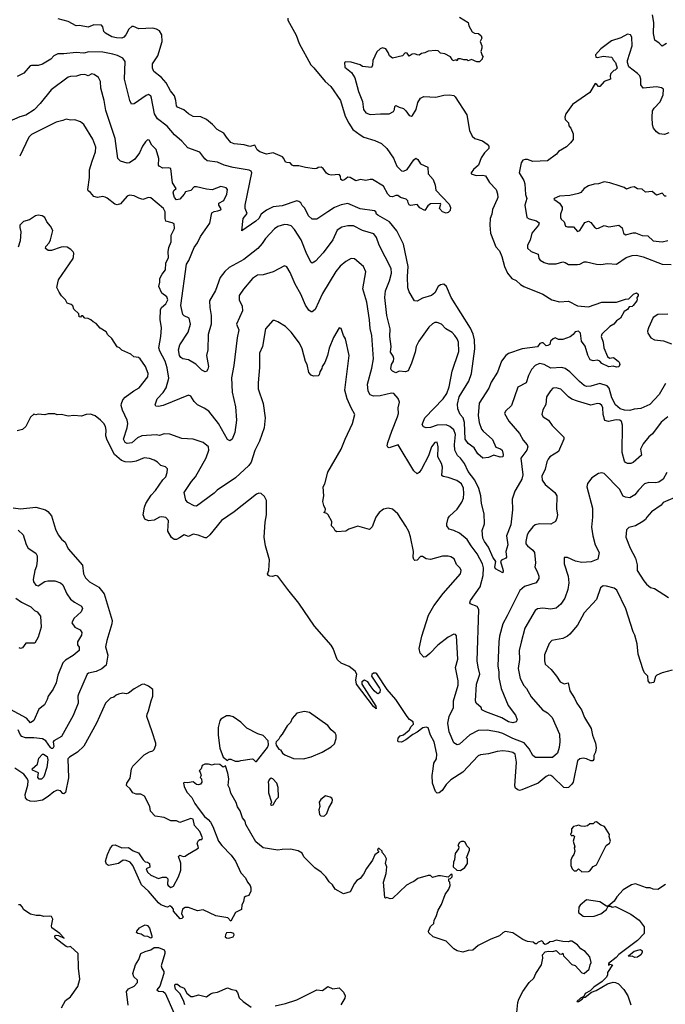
# Model space of a CAD drawing. Extents: x 1678759 to 1859541, y 384609 to 522867.
# Tile 416 of 466: x 1818619 to 1824413, y 449490 to 458330. Entities that reach past the tile are written whole.
import ezdxf

# ---------------------------------------------------------------- set-up
doc = ezdxf.new("R2010")
doc.units = 0

msp = doc.modelspace()

# ---------------------------------------------------------------- linework, layer by layer
at = {"layer": '0CON20XD'}
for points in [[(1821024.2, 458345), (1821024.2, 458325), (1821101.4, 458191.4), (1821126.4, 458115), (1821231.4, 457925), (1821259.4, 457899.4), (1821359.2, 457775), (1821411.1, 457731.1), (1821499.2, 457605), (1821541.1, 457465), (1821572.4, 457402.4), (1821610, 457345), (1821675, 457295.6), (1821706.4, 457276.4), (1821805, 457244.2), (1821865, 457217.5), (1821913.8, 457175), (1821975, 457086.7), (1822003.9, 457013.9), (1822045, 456974), (1822065, 456970.8), (1822095, 456983.8), (1822155, 457072.5), (1822175, 457086.7), (1822193.3, 457075), (1822215.9, 457035.9), (1822283.3, 457005), (1822286, 456945), (1822330, 456895), (1822347.5, 456845), (1822355, 456800), (1822473.3, 456675), (1822486, 456645), (1822483.6, 456616.4), (1822465, 456600), (1822446.1, 456593.9), (1822412.5, 456605), (1822387.5, 456635), (1822400, 456675), (1822395, 456680), (1822305, 456676.7), (1822282.1, 456657.9), (1822255, 456617.5), (1822210.9, 456640.9), (1822185, 456670), (1822125, 456662.5), (1822115, 456667.5), (1822106.7, 456685), (1822102, 456705), (1822088.7, 456718.7), (1822037.5, 456735), (1822011.7, 456751.7), (1821995, 456752.5), (1821965, 456741.2), (1821945, 456743.8), (1821924, 456765), (1821885.5, 456835.5), (1821783.9, 456893.9), (1821765, 456896.7), (1821725, 456887.5), (1821676.4, 456896.4), (1821635, 456883.3), (1821585, 456912.9), (1821565, 456917.1), (1821535, 456893.8), (1821515, 456886.7), (1821500, 456895), (1821497.5, 456925), (1821485, 456940), (1821415, 456934.2), (1821389.7, 456939.7), (1821371.4, 456951.4), (1821342.5, 456995), (1821325, 457007.5), (1821298.3, 457001.7), (1821287, 456993), (1821265, 456992.5), (1821185, 457002.5), (1821125, 457017.5), (1821077.7, 457017.7), (1821065, 457023.3), (1821045.9, 457045.9), (1821015, 457046.7), (1821005, 457052.5), (1820990, 457085), (1820977.6, 457097.6), (1820895, 457133.8), (1820835, 457124.2), (1820773.8, 457145), (1820750.9, 457160.9), (1820730, 457205), (1820685, 457192.5), (1820635, 457206), (1820545, 457214.3), (1820515, 457228), (1820474.8, 457274.8), (1820450.9, 457310.9), (1820392.2, 457345), (1820350.2, 457390.2), (1820295, 457434.2), (1820245, 457458.1), (1820175, 457460.6), (1820134.7, 457484.7), (1820091.2, 457521.2), (1820033.8, 457545), (1820025, 457557.5), (1820020, 457605), (1820007.8, 457647.7), (1819971.4, 457691.4), (1819933.9, 457763.9), (1819890.8, 457810.8), (1819822.9, 457865), (1819810, 457895), (1819810.8, 457935), (1819860, 458005), (1819897.2, 458135), (1819894.6, 458195), (1819875, 458229.4), (1819846.1, 458246.1), (1819815, 458252.7), (1819689.5, 458249.5), (1819639.3, 458269.3), (1819625, 458268.8), (1819598, 458245), (1819572.5, 458195), (1819555, 458174.2), (1819535, 458164.4), (1819488.5, 458168.5), (1819445, 458175.5), (1819388, 458208), (1819374.2, 458225), (1819364, 458265), (1819351.7, 458281.7), (1819285, 458283.8), (1819235, 458262), (1819155, 458278), (1819125, 458276.2), (1819055, 458314.2), (1818965, 458338.8)], [(1822565, 458352.5), (1822642.5, 458305), (1822648.8, 458275), (1822680.7, 458220.7), (1822700.7, 458210.7), (1822735.9, 458205.9), (1822760, 458185), (1822767.5, 458165), (1822752.5, 458135), (1822766.4, 458096.4), (1822767.5, 458075), (1822757.5, 458045), (1822768.3, 458008.3), (1822780, 457995), (1822770, 457985), (1822770, 457975), (1822745, 457952.5), (1822723, 457953), (1822675, 457972.5), (1822645, 457960), (1822635, 457970), (1822605, 457970), (1822575, 457980), (1822551.7, 457978.3), (1822545, 457960), (1822535, 457970), (1822505, 457960), (1822501.7, 457971.7), (1822485, 457997.5), (1822435, 458022.5), (1822395, 458030), (1822375, 458050), (1822355, 458052.5), (1822285, 458047.5), (1822255, 458032.5), (1822225, 458027.5), (1822205, 458012.5), (1822185, 458013.3), (1822165, 458022.5), (1822140.7, 458019.3), (1822115, 458002.5), (1822095, 458030), (1822078.3, 458031.7), (1822053.6, 458006.4), (1821965, 457983.3), (1821937.5, 458005), (1821926.1, 458036.1), (1821905, 458067.5), (1821875, 458076.7), (1821855, 458070), (1821825, 458042.5), (1821788.8, 457965), (1821786.7, 457923.3), (1821775, 457900), (1821695, 457911.2), (1821673.9, 457923.9), (1821595, 457947.5), (1821545, 457953.3), (1821533.8, 457946.2), (1821536.2, 457905), (1821595.4, 457855.4), (1821627.2, 457807.2), (1821660.5, 457685), (1821694.7, 457595), (1821703.5, 457523.5), (1821725, 457493.1), (1821765, 457477.8), (1821855.8, 457485.8), (1821936.4, 457483.6), (1821972.5, 457505), (1821982.5, 457525), (1821985, 457550), (1821995, 457560), (1822023.6, 457543.6), (1822064.2, 457534.2), (1822083.4, 457513.4), (1822115, 457471.2), (1822135, 457463.8), (1822145, 457468.8), (1822178.6, 457525), (1822192.4, 457587.6), (1822217.1, 457625), (1822245, 457641.5), (1822355, 457634.2), (1822425, 457652.9), (1822475, 457655.7), (1822515, 457650), (1822528.7, 457638.7), (1822631.2, 457475), (1822655.8, 457335), (1822678.8, 457285), (1822705, 457263.8), (1822771.2, 457241.2), (1822815, 457213.8), (1822830, 457195), (1822830, 457175), (1822790.6, 457135), (1822760.9, 457089.1), (1822736.9, 457023.1), (1822690.8, 456985), (1822670, 456955), (1822671.2, 456945), (1822715, 456930.5), (1822774.3, 456935.7), (1822798, 456928), (1822835, 456869.2), (1822895.8, 456805.8), (1822905.7, 456765.7), (1822909.4, 456735), (1822905, 456717.5), (1822863.4, 456626.6), (1822857.1, 456585), (1822841.9, 456545), (1822839.2, 456485), (1822845.7, 456415), (1822892.1, 456292.1), (1822923.8, 456255), (1822947.1, 456205), (1822970.6, 456115), (1822997.1, 456055), (1823037, 456007), (1823075, 455990), (1823113.2, 455953.2), (1823145, 455934), (1823314.4, 455864.4), (1823394.2, 455814.2), (1823465, 455798), (1823545, 455802), (1823625, 455760.6), (1823725, 455751.4), (1823845, 455794.2), (1823975, 455793.3), (1824055, 455821.2), (1824085, 455823.3), (1824127.5, 455865), (1824155, 455876.7), (1824168.8, 455865), (1824168.3, 455851.7), (1824157.5, 455835), (1824162, 455815), (1824157.5, 455805), (1824125, 455764), (1824115, 455756), (1824089.3, 455750.7), (1824073.3, 455726.7), (1824045, 455711.2), (1824009.7, 455650.3), (1823974.5, 455625.5), (1823952.4, 455597.6), (1823914.5, 455575.5), (1823845, 455506.7), (1823838.8, 455485), (1823854.4, 455435), (1823861.2, 455385), (1823894, 455305), (1823912.3, 455292.3), (1823947.3, 455297.3), (1823990, 455265), (1824000, 455255), (1824005.8, 455235.8), (1823996.7, 455213.3), (1823975, 455209.4), (1823945, 455220.8), (1823905, 455214.4), (1823845, 455242), (1823824.3, 455264.3), (1823805, 455274), (1823765, 455267.8), (1823738, 455275), (1823718.7, 455318.7), (1823695, 455400), (1823660, 455445), (1823653.3, 455515), (1823635, 455533.3), (1823605, 455526.7), (1823587, 455503), (1823558.3, 455481.7), (1823495, 455459.2), (1823455, 455459.2), (1823425, 455473.8), (1823405.7, 455464.3), (1823384, 455445), (1823376.1, 455413.9), (1823360, 455405), (1823343.3, 455403.3), (1823318.3, 455428.3), (1823305, 455430), (1823288.3, 455421.7), (1823265.7, 455394.3), (1823127.5, 455375), (1823005.5, 455334.5), (1822980.8, 455315), (1822942.5, 455265), (1822907.1, 455165), (1822850.5, 455075), (1822829.2, 455020.8), (1822743.4, 454886.6), (1822734.4, 454775), (1822742, 454715), (1822762.5, 454655), (1822777.5, 454635), (1822862, 454562), (1822891.2, 454491.2), (1822935, 454477.5), (1822949.2, 454465), (1822958.6, 454425), (1822956, 454405), (1822931.7, 454401.7), (1822875, 454420), (1822825, 454398.8), (1822775, 454392.5), (1822732, 454432), (1822696.5, 454486.5), (1822645, 454525.6), (1822616.2, 454565), (1822611.8, 454715), (1822600, 454755), (1822571.1, 454785), (1822561.9, 454805), (1822551.4, 454835), (1822547.5, 454877.5), (1822562.1, 454945), (1822650.5, 455085), (1822672.9, 455155), (1822704, 455376), (1822699.3, 455455), (1822687.3, 455507.3), (1822665, 455561.4), (1822492.5, 455835), (1822450.6, 455935), (1822425, 455954.4), (1822395, 455950.8), (1822375, 455933.3), (1822345, 455878.8), (1822315.5, 455854.5), (1822235, 455828.8), (1822185.8, 455804.2), (1822162.5, 455805), (1822115.5, 455885.5), (1822102.5, 455922.5), (1822099.3, 456025), (1822104.7, 456115), (1822062.5, 456315), (1822004.7, 456434.7), (1821936.7, 456515), (1821833.8, 456575), (1821821.2, 456585), (1821816.2, 456605), (1821803.3, 456615), (1821675, 456631.2), (1821565, 456680.4), (1821505, 456668.9), (1821445, 456644.2), (1821385, 456606.5), (1821285, 456539.2), (1821245, 456540), (1821209.5, 456569.5), (1821177.2, 456637.2), (1821152.7, 456662.7), (1821141.2, 456685), (1821125, 456698.1), (1821105, 456703.1), (1820975, 456658), (1820895, 456649.2), (1820835, 456621.5), (1820786, 456585), (1820765.5, 456545), (1820738.9, 456521.1), (1820614, 456434), (1820623.8, 456545), (1820659.7, 456590.3), (1820642.9, 456635), (1820641.2, 456665), (1820703.1, 456955), (1820695, 456969.2), (1820678.2, 456978.2), (1820535, 457002.9)], [(1824425, 458116.7), (1824385, 458092.5), (1824358.8, 458118.8), (1824320, 458145), (1824307.5, 458205), (1824310, 458305), (1824298, 458375)], [(1824445.7, 457315), (1824405, 457300), (1824358.8, 457305), (1824333.9, 457323.9), (1824308.6, 457355), (1824296.9, 457385), (1824295.6, 457455.6), (1824299.1, 457510.9), (1824312.5, 457535), (1824367.4, 457592.6), (1824392.5, 457655), (1824395.6, 457705), (1824379.1, 457719.1), (1824335, 457727.7), (1824215, 457715.8), (1824194.4, 457744.4), (1824194.4, 457795), (1824183.1, 457825), (1824165, 457845.7), (1824086, 457906), (1824072.5, 457945), (1824073, 457963), (1824114.4, 458095), (1824113.2, 458173.2), (1824100, 458195), (1824075, 458200.8), (1824015, 458167.1), (1823930.3, 458139.7), (1823835, 458067.5), (1823787.5, 458015), (1823790, 457995), (1823805, 457990), (1823855, 458003.3), (1823930, 457995), (1823940, 457985), (1823941.7, 457971.7), (1823967, 457947), (1823980, 457895), (1823962.5, 457877.5), (1823950, 457875), (1823923, 457847), (1823917.5, 457825), (1823920, 457795), (1823863.9, 457776.1), (1823825, 457730), (1823815, 457730), (1823799.3, 457749.3), (1823785, 457757.5), (1823735, 457676.7), (1823581.7, 457568.3), (1823520, 457485), (1823511.2, 457455), (1823513.8, 457435), (1823543.3, 457405), (1823548.3, 457378.3), (1823566.2, 457355), (1823586.7, 457305), (1823586.7, 457255), (1823563.3, 457225), (1823525, 457190), (1823455, 457146.7), (1823438, 457122), (1823357.3, 457062.7), (1823225, 457056.2), (1823175, 457076), (1823155, 457076.2), (1823135, 457067.5), (1823119.5, 457045), (1823100.5, 456955), (1823142.2, 456885), (1823152.2, 456855), (1823159.8, 456759.8), (1823171.4, 456725), (1823151.5, 456665), (1823171.4, 456555), (1823190.9, 456540.9), (1823256.7, 456525), (1823280, 456505), (1823274.3, 456485), (1823231.7, 456431.7), (1823216.2, 456413.8), (1823199.3, 456350.7), (1823175.6, 456305), (1823177.4, 456277.4), (1823208.6, 456248.6), (1823272.5, 456225), (1823277.1, 456185), (1823290.2, 456170.2), (1823325, 456149.4), (1823365, 456136.7), (1823435, 456139.1), (1823495, 456156.9), (1823515, 456151.4), (1823545, 456130.8), (1823625, 456133.1), (1823645, 456135.7), (1823685, 456155.8), (1823705, 456157.5), (1823795, 456134.4), (1823835, 456132.5), (1823895, 456141.2), (1823975, 456136), (1824063.3, 456195), (1824115, 456212.5), (1824154.2, 456215.8), (1824215, 456201.4), (1824385, 456134.4), (1824465, 456132.9)], [(1820535, 457002.9), (1820455, 457025.4), (1820395, 457050), (1820302.4, 457062.4), (1820280.7, 457080.7), (1820235, 457141.2), (1820128.3, 457178.3), (1820075, 457239.2), (1820008.1, 457295), (1819942.2, 457375), (1819855, 457440.8), (1819830, 457485), (1819803.1, 457625), (1819795.5, 457645.5), (1819785, 457654), (1819775, 457657.1), (1819755, 457650.8), (1819645, 457574), (1819621.9, 457571.9), (1819606.9, 457605), (1819560.5, 457795), (1819566.5, 457955), (1819544.4, 457985), (1819497.2, 458007.3), (1819455, 458022.2), (1819365, 458038.5), (1819238.9, 458041.1), (1819195, 458030), (1819125, 458036.4), (1819015, 458024.4), (1818960, 458025), (1818925, 458006.2), (1818898.8, 457975), (1818825, 457930.8), (1818785, 457919.2), (1818725, 457920), (1818712.5, 457915), (1818655, 457850), (1818595, 457820)], [(1822739.6, 454120.4), (1822702.5, 454195), (1822642.5, 454275), (1822611.5, 454345), (1822574.1, 454394.1), (1822547.3, 454417.3), (1822524.2, 454464.2), (1822520.6, 454515), (1822530.3, 454605), (1822515, 454647.5), (1822478.6, 454678.6), (1822445, 454691.6), (1822365, 454688.4), (1822305, 454667.7), (1822266.8, 454666.8), (1822243.2, 454673.2), (1822230, 454695), (1822255, 454755.6), (1822420.9, 454925), (1822451.1, 454975), (1822473.3, 455035), (1822500.5, 455175), (1822561.2, 455351.2), (1822557.3, 455435), (1822545.9, 455465.9), (1822525, 455495.7), (1822500.5, 455520.5), (1822444.1, 455554.1), (1822405, 455595.7), (1822365, 455612.5), (1822345, 455610), (1822325, 455600.6), (1822289.8, 455570.2), (1822202.5, 455445), (1822177.1, 455395), (1822167.8, 455345), (1822134.5, 455245), (1822105, 455178.8), (1822081.2, 455168.8), (1822025, 455174.3), (1821995, 455158.8), (1821963.4, 455173.4), (1821952, 455185), (1821950.8, 455195), (1821955.7, 455235), (1821972.9, 455265), (1821976.8, 455286.8), (1821970.6, 455310.6), (1821948.1, 455345), (1821953.3, 455395), (1821941.1, 455485), (1821943.2, 455555), (1821914.6, 455675), (1821896.2, 455835), (1821900.9, 455895), (1821936.5, 455985), (1821954.5, 456055), (1821951.5, 456095), (1821846.4, 456306.4), (1821820, 456375), (1821796.1, 456406.1), (1821695, 456437.9), (1821615, 456478.5), (1821565, 456478.2), (1821511.2, 456468.8), (1821469.6, 456440.4), (1821428.1, 456355), (1821343.6, 456236.4), (1821275, 456162), (1821245, 456143.3), (1821235, 456150), (1821194.6, 456224.6), (1821146.5, 456355), (1821084.4, 456445), (1821055, 456480), (1821025, 456488.9), (1820995, 456490.5), (1820935, 456473.3), (1820906.7, 456453.3), (1820825, 456365.8), (1820795, 456320), (1820755, 456275.7), (1820631.6, 456178.4), (1820500, 456105), (1820460.9, 456069.1), (1820419.5, 456015), (1820375, 455900), (1820322.9, 455805), (1820324.4, 455745), (1820336.5, 455675), (1820336.9, 455595), (1820310.8, 455505), (1820307.5, 455365), (1820294.2, 455315), (1820314.4, 455215), (1820308.9, 455191.1), (1820295, 455172), (1820285, 455167.5), (1820255, 455182.2), (1820198.7, 455238.7), (1820135, 455275.6), (1820084.4, 455284.4), (1820065.7, 455295.7), (1820054.5, 455314.5), (1820045.5, 455365), (1820055, 455410), (1820130.5, 455525), (1820150.7, 455595), (1820141.1, 455651.1), (1820095, 455670.6), (1820083.9, 455683.9), (1820064.7, 455765), (1820115.4, 456134.6), (1820136.7, 456166.7), (1820185.7, 456285), (1820214.5, 456325.5), (1820240.8, 456385), (1820325.6, 456504.4), (1820342, 456595), (1820365, 456609.2), (1820396.9, 456613.1), (1820425, 456624), (1820427, 456633), (1820406.9, 456665), (1820407, 456683), (1820452.4, 456707.6), (1820479.4, 456765), (1820484.4, 456804.4), (1820471.7, 456821.7), (1820425, 456833.1), (1820345, 456803.1), (1820295, 456808.6), (1820205, 456830.6), (1820185, 456828.6), (1820155, 456795.7), (1820106, 456784), (1820096.4, 456763.6), (1820055, 456718), (1820025, 456712), (1820007.5, 456735), (1819997.5, 456775), (1820001.9, 456798.1), (1820023.3, 456815), (1819990, 456865), (1819974.2, 456994.2), (1819955, 457000), (1819905, 456998.6), (1819870, 457015), (1819864.2, 457025), (1819869.2, 457085), (1819844.3, 457165), (1819804.7, 457204.7), (1819780, 457250), (1819765, 457251.2), (1819746.6, 457233.4), (1819721.4, 457195), (1819695.4, 457134.6), (1819652.1, 457077.9), (1819605, 457046.2), (1819585, 457041.2), (1819525, 457060.8), (1819500, 457085), (1819474.6, 457264.6), (1819393.1, 457515), (1819378.5, 457605), (1819345.7, 457715), (1819345.6, 457775), (1819325, 457810), (1819288.3, 457838.3), (1819265, 457842.9), (1819235, 457826.4), (1819205, 457836.7), (1819165, 457834.4), (1819127.6, 457822.4), (1819075, 457820), (1819055, 457813.3), (1818900.8, 457699.2), (1818803.7, 457576.3), (1818750.3, 457519.7), (1818675, 457474.4), (1818621.5, 457458.5), (1818505, 457405.7)], [(1820183.5, 454903.5), (1820155, 454950), (1820135, 454957.5), (1819906.7, 454865), (1819865, 454855.8), (1819841.7, 454861.7), (1819833.4, 454873.4), (1819852.9, 454925), (1819907.4, 454982.6), (1819934.4, 455025), (1819956.9, 455113.1), (1819941.2, 455205), (1819924, 455265), (1819877.7, 455355), (1819869.2, 455385), (1819887.1, 455485), (1819890.6, 455565), (1819878.7, 455638.7), (1819882.2, 455725), (1819893.1, 455745), (1819930.1, 455779.9), (1819947.3, 455815), (1819940.5, 455840.5), (1819894.6, 455875), (1819866.7, 455935), (1819877.9, 455975), (1819876.5, 456005), (1819897.9, 456045), (1819926.1, 456085), (1819931.1, 456145), (1819955.5, 456195), (1819951.8, 456245), (1819956.9, 456285), (1819978.1, 456335), (1819977.5, 456395), (1820006.9, 456455), (1820005, 456496.7), (1819987, 456507), (1819931.5, 456521.5), (1819924.3, 456545), (1819924.4, 456605), (1819910.6, 456635), (1819795, 456730.8), (1819775, 456732.5), (1819725, 456715.7), (1819687, 456727), (1819645, 456750), (1819605, 456753.8), (1819583.8, 456745), (1819525, 456676.2), (1819495, 456668.8), (1819472.5, 456675), (1819405, 456728.8), (1819385, 456738), (1819365, 456744), (1819317.3, 456732.7), (1819283.9, 456743.9), (1819255, 456780), (1819232.5, 456792.5), (1819230, 456805), (1819245.6, 456914.4), (1819246.8, 456983.2), (1819269.7, 457060.3), (1819300, 457145), (1819301.9, 457185), (1819275, 457256.2), (1819195, 457388.8), (1819165, 457413.8), (1819115, 457432.5), (1819075, 457427.5), (1819036.4, 457436.4), (1819006.1, 457423.9), (1818945, 457411.4), (1818725, 457298.9), (1818700, 457275), (1818618.9, 457105)], [(1824420, 456745), (1824410, 456745), (1824385, 456772.5), (1824335, 456756.2), (1824295, 456787.5), (1824235, 456782.5), (1824205, 456810), (1824165, 456812.5), (1824135, 456830), (1824100, 456825), (1824065, 456807.5), (1824045, 456822.5), (1824007, 456837), (1823915, 456866.7), (1823865, 456873.3), (1823815, 456856.7), (1823775, 456853.3), (1823725, 456840), (1823685, 456813.3), (1823655, 456780), (1823635, 456770), (1823555, 456752.5), (1823465, 456745.8), (1823414.4, 456725.6), (1823413.3, 456715), (1823421.4, 456711.4), (1823463.6, 456683.6), (1823486.8, 456646.8), (1823488.7, 456625), (1823473.3, 456585), (1823473.1, 456555), (1823479.7, 456539.7), (1823504.6, 456515), (1823517.8, 456477.8), (1823535, 456468.9), (1823590.3, 456470.3), (1823625, 456428.8), (1823645, 456438.8), (1823689.6, 456510.4), (1823725, 456520.5), (1823745, 456508.9), (1823776.7, 456466.7), (1823795, 456456.5), (1823815, 456459.2), (1823865, 456482.2), (1823905, 456470.4), (1823995, 456485.5), (1824025, 456462), (1824038.1, 456415), (1824055, 456397.1), (1824123.5, 456416.5), (1824145, 456415.8), (1824205, 456393.3), (1824255, 456390.9), (1824305, 456345.4), (1824385, 456336.5), (1824435, 456347.3)], [(1823119.5, 452740.5), (1823102.5, 452665), (1823104.5, 452585), (1823091.8, 452505), (1823111.1, 452415), (1823145, 452351.2), (1823166.2, 452326.2), (1823210.7, 452250.7), (1823312.5, 452135), (1823355.4, 452105.4), (1823396.9, 452065), (1823464.4, 451915), (1823468, 451845), (1823461.4, 451795), (1823445, 451744), (1823400, 451705), (1823247.5, 451705), (1823224.7, 451724.7), (1823192.1, 451785), (1823147.6, 451837.6), (1823045.3, 451875.3), (1822955, 451922.5), (1822915, 451934.6), (1822815, 451952.5), (1822735, 451946.7), (1822659.8, 451910.2), (1822565, 451825.8), (1822545, 451820), (1822515, 451836), (1822473.8, 451935), (1822460.9, 452015), (1822474.4, 452075), (1822510.9, 452155), (1822513.3, 452215), (1822555.4, 452355), (1822555.5, 452395), (1822530.9, 452515), (1822552.6, 452587.4), (1822538.3, 452798.3), (1822530, 452810), (1822515, 452812.5), (1822465, 452786.7), (1822370.8, 452715), (1822299.6, 452640.4), (1822265, 452610), (1822245, 452606.2), (1822213.6, 452643.6), (1822204.5, 452685), (1822229.1, 452795), (1822289.1, 452985), (1822335, 453067.5), (1822420.7, 453179.3), (1822576, 453355), (1822582.5, 453385), (1822572, 453405), (1822538.3, 453438.3), (1822518, 453488), (1822487.2, 453507.2), (1822465, 453513.1), (1822415, 453512.9), (1822305, 453482), (1822268.3, 453488.3), (1822235, 453510), (1822215, 453510), (1822185, 453477.5), (1822163.9, 453473.9), (1822155, 453482.5), (1822150, 453505), (1822154, 453555), (1822125.7, 453685.7), (1822110, 453735), (1822084.2, 453784.2), (1822013.3, 453895), (1821965, 453936.2), (1821926.1, 453943.9), (1821885, 453936.2), (1821844.3, 453905.7), (1821815, 453862.5), (1821783.6, 453776.4), (1821757, 453753), (1821655, 453782.5), (1821573, 453757), (1821545, 453737.5), (1821465, 453733.3), (1821450.7, 453740.7), (1821437.5, 453765), (1821417.5, 453785), (1821421.2, 453825), (1821387.5, 453885), (1821375, 453897.5), (1821350, 453905), (1821361.7, 453918.3), (1821362.5, 453935), (1821347.5, 453967.5), (1821340, 454005), (1821347.5, 454055), (1821343.3, 454135), (1821358, 454162), (1821385, 454267.5), (1821503.8, 454475), (1821538.8, 454565), (1821606.2, 454705), (1821625.8, 454785), (1821594.6, 454844.6), (1821557.8, 454925), (1821536.5, 455005), (1821577.1, 455315), (1821544.2, 455465), (1821525.8, 455495), (1821505, 455557.5), (1821485, 455562.5), (1821434.4, 455475.6), (1821395, 455380), (1821382.5, 455315), (1821356.7, 455253.3), (1821332.5, 455215), (1821331.7, 455198.3), (1821313, 455167), (1821307, 455143), (1821297, 455133), (1821255, 455130), (1821235, 455140), (1821213, 455163), (1821200, 455235), (1821185, 455260), (1821153.9, 455373.9), (1821131.2, 455425), (1821056.2, 455525), (1821005.9, 455575.9), (1820935, 455616.2), (1820905, 455630), (1820891.7, 455628.3), (1820826, 455555), (1820798.9, 455395), (1820771.4, 455335), (1820771.7, 455208.3), (1820758.8, 455071.2), (1820759.4, 455015), (1820804.6, 454884.6), (1820822.5, 454755), (1820813.1, 454665), (1820771.9, 454545), (1820728.3, 454461.7), (1820695, 454356.2), (1820675, 454327.5), (1820555, 454217.5), (1820390.8, 454105), (1820365, 454078.6), (1820205, 453962.5), (1820185, 453964), (1820126.7, 453995), (1820110, 454015), (1820095.8, 454085), (1820159.5, 454185), (1820197.3, 454225), (1820292.1, 454395), (1820317.8, 454465), (1820312.5, 454495), (1820265, 454534.2), (1820175, 454562.5), (1820075, 454569.2), (1819965, 454610), (1819915, 454612), (1819875, 454596.2), (1819845, 454602.9), (1819715, 454594.5), (1819675.8, 454575), (1819625, 454531.4), (1819584.6, 454524.6), (1819564.6, 454534.6), (1819551.4, 454565), (1819582.9, 454667.1), (1819588.2, 454705), (1819583.6, 454733.6), (1819540.9, 454825), (1819529.5, 454865), (1819532.5, 454885), (1819545, 454916), (1819565, 454942.5), (1819642.2, 454997.8), (1819691.4, 455025), (1819768.1, 455125), (1819772.5, 455155), (1819747.5, 455215), (1819701.2, 455285), (1819685, 455296.2), (1819644.1, 455304.1), (1819616.1, 455326.1), (1819535, 455362.5), (1819515, 455382.5), (1819495, 455392.5), (1819445, 455467.5), (1819409.3, 455499.3), (1819396.4, 455526.4), (1819341.7, 455561.7), (1819305, 455602.5), (1819277, 455617), (1819256.2, 455636.2), (1819235, 455647.5), (1819205, 455650), (1819185, 455670), (1819175, 455670), (1819165, 455660), (1819151.7, 455661.7), (1819148.3, 455688.3), (1819105, 455730), (1819095, 455760), (1819081.7, 455771.7), (1819043.6, 455783.6), (1819030, 455815), (1818995, 455850), (1818972.5, 455885), (1818952.5, 455925), (1818966.1, 455993.9), (1819097.5, 456185), (1819102, 456202), (1819103.9, 456233.9), (1819098.8, 456245), (1819077.9, 456267.9), (1819043.6, 456286.4), (1819015, 456292), (1818991.4, 456288.6), (1818905, 456256.7), (1818875, 456257.5), (1818850, 456275), (1818852.5, 456295), (1818883.6, 456326.4), (1818895.8, 456354.2), (1818916.4, 456436.4), (1818895, 456477.5), (1818863.3, 456515), (1818845, 456553.3), (1818820.5, 456570.5), (1818784.3, 456575.7), (1818760.3, 456569.7), (1818705.8, 456534.2), (1818652.3, 456517.7), (1818620, 456485), (1818618.8, 456465), (1818629.2, 456425), (1818624.1, 456345.9), (1818605, 456287.5)], [(1824436, 454764), (1824374.7, 454715.3), (1824298.6, 454611.4), (1824266.4, 454583.6), (1824215, 454522), (1824190.8, 454475), (1824198.5, 454421.5), (1824125, 454354), (1824105, 454346), (1824075, 454346), (1824055, 454353.8), (1824046.6, 454366.6), (1824025.5, 454445), (1824028.5, 454688.5), (1824021.3, 454721.3), (1824005, 454734.5), (1823973.4, 454736.6), (1823903.2, 454723.2), (1823871.8, 454731.8), (1823856.1, 454785), (1823851.8, 454845), (1823843.1, 454865), (1823825, 454881.9), (1823805, 454885.5), (1823745, 454870.6), (1823625, 454905.4), (1823575, 454924.5), (1823545, 454943.6), (1823475, 455012.2), (1823435, 455025.6), (1823405, 455020.6), (1823382.1, 454997.9), (1823346.2, 454943.8), (1823340, 454875), (1823313.1, 454826.9), (1823305.8, 454785), (1823318, 454765), (1823363.8, 454733.8), (1823397.4, 454687.4), (1823502.5, 454582.5), (1823503.3, 454565), (1823455, 454452.5), (1823375.9, 454404.1), (1823361.2, 454385), (1823349.5, 454360.5), (1823334.3, 454295), (1823305, 454232.5), (1823307, 454197), (1823335, 454158), (1823422, 454085), (1823440.8, 454055), (1823437.1, 453935), (1823446, 453885), (1823440, 453855), (1823427.5, 453825), (1823385, 453801.2), (1823285, 453804.5), (1823245, 453793.5), (1823222.9, 453777.1), (1823187.8, 453732.2), (1823174.4, 453705), (1823161.1, 453645), (1823162.1, 453625), (1823176.5, 453605), (1823225, 453567.3), (1823238.4, 453545), (1823247.9, 453455), (1823242.9, 453415), (1823264.4, 453374.4), (1823277.5, 453335), (1823277, 453313), (1823253.8, 453275), (1823149.5, 453240.5), (1823106.7, 453205), (1822993.1, 452976.9), (1822955.4, 452905), (1822926.2, 452795), (1822919.2, 452745), (1822910.5, 452525), (1822920.5, 452475), (1822920.4, 452425), (1822941.1, 452325), (1823003.1, 452173.1), (1823070, 452085), (1823082.5, 452045), (1823073.6, 452026.4), (1823045, 452017.1), (1823005, 452025.5), (1822945, 452062.9), (1822802.5, 452115), (1822767.5, 452135), (1822760, 452155), (1822715, 452192.5), (1822710.8, 452215), (1822719.3, 452365), (1822747.3, 452455), (1822735, 452516.7), (1822724, 452575), (1822738.2, 453035), (1822725, 453061.9), (1822663.3, 453085), (1822658, 453095), (1822665.8, 453115), (1822752.1, 453237.9), (1822778.9, 453341.1), (1822782.7, 453407.3), (1822772.7, 453445), (1822724.1, 453535), (1822670, 453605), (1822634.1, 453664.1), (1822565, 453721.1), (1822515, 453744.3), (1822473.3, 453755), (1822453.8, 453785), (1822451.2, 453805), (1822464.3, 453855), (1822475, 453873.8), (1822544.2, 453935), (1822587.7, 453997.7), (1822600.9, 454035), (1822605.4, 454075), (1822600.9, 454125), (1822582.9, 454162.9), (1822542.6, 454192.6), (1822465, 454220), (1822419.2, 454229.2), (1822408, 454238), (1822412.8, 454312.8), (1822404, 454346), (1822371.9, 454405), (1822375.6, 454495), (1822365, 454536.7), (1822345, 454533.3), (1822315, 454496.2), (1822287.5, 454415), (1822224.2, 454295.8), (1822203.9, 454266.1), (1822185, 454253.8), (1822155, 454280), (1822015, 454512.5), (1821935, 454486.7), (1821921.7, 454491.7), (1821916.7, 454505), (1821923.8, 454533.8), (1821957.5, 454635), (1822010.6, 454765), (1822020, 454795), (1822016.5, 454845), (1822027.5, 454895), (1822015, 454928.8), (1821976, 454975), (1821955, 454977.8), (1821855, 454951.9), (1821795, 454950), (1821765, 454962), (1821746.9, 454995), (1821741.4, 455058.6), (1821779.8, 455200.2), (1821794.5, 455285), (1821778.9, 455495), (1821763, 455557), (1821759.5, 455635), (1821735.5, 455795), (1821698.5, 455915), (1821724.4, 456065), (1821705.4, 456115.4), (1821625, 456184), (1821595, 456185.7), (1821545, 456158.1), (1821494.1, 456115.9), (1821455, 456070.8), (1821338, 455872), (1821270.9, 455729.1), (1821245, 455706.2), (1821235, 455706.2), (1821215, 455721.2), (1821185, 455768), (1821141.1, 455865), (1821090, 455955), (1821045, 456060), (1821015, 456110), (1820995, 456120), (1820895, 456065.7), (1820805, 456038.1), (1820754.5, 456035.5), (1820709.2, 456005), (1820628.9, 455911.1), (1820589.2, 455855), (1820590, 455815), (1820616.7, 455756.7), (1820619.2, 455715), (1820563.3, 455595), (1820585.8, 455545), (1820570, 455475), (1820541.1, 455225), (1820520.5, 455115), (1820524.4, 454985), (1820554.5, 454854.5), (1820564.4, 454734.4), (1820550, 454625), (1820525, 454563.3), (1820505, 454548.8), (1820485, 454560), (1820403.8, 454705), (1820316.4, 454815), (1820275, 454843.2), (1820213.5, 454873.5), (1820183.5, 454903.5)], [(1824435, 455686.1), (1824345, 455682.5), (1824304.6, 455655.4), (1824261.9, 455565), (1824254.3, 455535), (1824257.1, 455515), (1824282.9, 455475), (1824315, 455455.5), (1824397.6, 455447.6), (1824468.7, 455418.7)], [(1824416.2, 455065), (1824357.1, 454965), (1824275, 454875.6), (1824195, 454838.6), (1824135, 454834.4), (1824095, 454820), (1824046.4, 454823.6), (1824009.4, 454835), (1823965, 454873.6), (1823933.3, 454935), (1823910.5, 455020.5), (1823892.5, 455042.5), (1823825, 455062.9), (1823745, 455039.1), (1823705, 455036.5), (1823685, 455045.6), (1823642.5, 455082.5), (1823557.4, 455167.4), (1823515, 455197.7), (1823484, 455206), (1823385, 455201.5), (1823325, 455235.4), (1823285, 455244.4), (1823245.3, 455224.7), (1823211.6, 455188.4), (1823184.6, 455135.4), (1823165, 455070), (1823089.1, 455030.9), (1823032.2, 454865), (1822978, 454815), (1822970.8, 454795), (1823007.5, 454725), (1823103.6, 454613.6), (1823137.5, 454555), (1823172.1, 454512.1), (1823178, 454495), (1823171.4, 454465), (1823117.2, 454392.8), (1823133.3, 454245), (1823125.7, 454205), (1823092.5, 454147.5), (1823062.4, 454097.6), (1823040, 454025), (1823041.2, 453928.8), (1823027.5, 453795), (1822988.2, 453695), (1822999.6, 453615), (1822982.8, 453555), (1822987.3, 453505), (1822982, 453495), (1822943.2, 453476.8), (1822934.8, 453465), (1822958.6, 453385), (1822955, 453363.1), (1822888.7, 453398.7), (1822883.4, 453415), (1822893.7, 453465), (1822865.9, 453505), (1822827.8, 453595), (1822789.3, 453645), (1822775.5, 453675), (1822770, 453745), (1822789.4, 453805), (1822786.9, 453895), (1822762.5, 453985), (1822758, 454055), (1822739.6, 454120.4)], [(1824475, 452490), (1824385, 452465.8), (1824337.5, 452445), (1824326.1, 452433.9), (1824309.5, 452380.5), (1824275, 452373.8), (1824260, 452395), (1824255.6, 452435.6), (1824225, 452466.7), (1824213, 452493), (1824169.4, 452635), (1824160, 452725), (1824138.8, 452805), (1824124, 452835), (1824059.1, 453039.1), (1823979.1, 453209.1), (1823955.5, 453225.5), (1823885, 453244.3), (1823854.4, 453245.6), (1823830.9, 453229.1), (1823796, 453125), (1823685.6, 453005), (1823625, 452893.8), (1823555.5, 452814.5), (1823534.4, 452795.6), (1823495, 452774.2), (1823395, 452756.7), (1823372.1, 452727.9), (1823327.7, 452627.7), (1823327.5, 452575), (1823335, 452543.8), (1823388, 452495), (1823438, 452435), (1823470, 452385), (1823505, 452366.2), (1823540, 452375), (1823556, 452305), (1823599.3, 452239.3), (1823618.6, 452195), (1823662.5, 452135), (1823689.2, 452065), (1823748.6, 451965), (1823760, 451905), (1823785.7, 451835), (1823791.7, 451791.7), (1823787.5, 451755), (1823771.2, 451725), (1823770.7, 451689.3), (1823763.6, 451676.4), (1823745, 451676), (1823706.7, 451695), (1823675, 451700), (1823646.1, 451693.9), (1823624.4, 451675), (1823585.6, 451485), (1823574.3, 451465), (1823545, 451437.1), (1823525, 451431.9), (1823503.8, 451435), (1823405, 451533.6), (1823385, 451544.6), (1823366.4, 451546.4), (1823345, 451535.6), (1823272, 451475), (1823125, 451414.5), (1823105, 451410.6), (1823090, 451415), (1823069.7, 451429.7), (1823061.7, 451451.7), (1823078.5, 451665), (1823066, 451736), (1823045, 451751.5), (1823005, 451759.6), (1822955, 451764.5), (1822905, 451760), (1822825, 451740), (1822755, 451730.5), (1822735, 451721.9), (1822595.9, 451574.1), (1822489.2, 451505), (1822447.6, 451462.4), (1822411.7, 451408.3), (1822385, 451389.2), (1822365, 451384.2), (1822349.7, 451399.7), (1822322.9, 451475), (1822320, 451545), (1822328.9, 451605), (1822335.6, 451654.4), (1822359.4, 451695), (1822361.5, 451735), (1822337.4, 451847.4), (1822305.5, 451905.5), (1822285, 451971.2), (1822267.5, 451977.5), (1822238.3, 451971.7), (1822185, 451931.9), (1822147.3, 451912.7), (1822085, 451862.9), (1822045, 451842.5), (1822017, 451847), (1822012.5, 451855), (1822015, 451880), (1822035, 451900), (1822065, 451910), (1822115, 451950), (1822132.5, 451985), (1822152.5, 452005), (1822150, 452025), (1822118.3, 452048.3), (1822096.7, 452075), (1821995.5, 452225.5), (1821917.3, 452317.3), (1821825, 452455.8), (1821815, 452464), (1821795, 452462.5), (1821780.3, 452449.7), (1821777.5, 452435), (1821847.5, 452327.5), (1821853.3, 452315), (1821850.7, 452289.3), (1821835, 452277.5), (1821825, 452283.3), (1821798.8, 452305), (1821762.9, 452352.9), (1821744, 452385), (1821715, 452400.8), (1821690.8, 452385), (1821689.2, 452365), (1821816.1, 452166.1), (1821818.3, 452141.7), (1821795, 452163.8), (1821643.1, 452365), (1821635.6, 452404.4), (1821643.8, 452455), (1821630.5, 452480.5), (1821575, 452524), (1821503, 452553), (1821467, 452587), (1821431.2, 452685), (1821413.8, 452715), (1821264.5, 452884.5), (1821125, 453091.5), (1821025, 453214.3), (1820935, 453334), (1820915, 453341.2), (1820888.3, 453331.7), (1820863.9, 453333.9), (1820850.7, 453340.7), (1820843.9, 453353.9), (1820853.8, 453385), (1820861.7, 453481.7), (1820824.4, 453605), (1820814.2, 453685), (1820821.2, 453818.8), (1820834, 453885), (1820833, 454013), (1820815, 454050), (1820785, 454077.5), (1820765, 454078.8), (1820745, 454071.2), (1820545, 453912), (1820428.8, 453835), (1820326.7, 453705), (1820295, 453678.8), (1820285, 453676.7), (1820221.7, 453701.7), (1820175, 453711.2), (1820135, 453690), (1820095, 453704), (1820051.9, 453678.1), (1820025.8, 453664.2), (1820005, 453664.2), (1819980.3, 453680.3), (1819947.7, 453737.7), (1819953, 453833), (1819929.7, 453859.7), (1819895, 453868), (1819875, 453863.8), (1819825, 453835.7), (1819775, 453831.2), (1819743.3, 453845), (1819725.8, 453885), (1819737.7, 453952.3), (1819752, 453985), (1819799.7, 454060.3), (1819838.3, 454101.7), (1819905, 454200), (1819931.2, 454225), (1819944, 454265), (1819946.2, 454296.2), (1819926.1, 454316.1), (1819886.4, 454326.4), (1819856.4, 454356.4), (1819825, 454376.7), (1819785, 454390), (1819735, 454395.7), (1819663.9, 454366.1), (1819615, 454358.5), (1819565, 454359.6), (1819531.4, 454371.4), (1819469.2, 454425), (1819403.7, 454553.6), (1819391.5, 454595), (1819394.5, 454645), (1819387.6, 454677.6), (1819375.6, 454705.6), (1819343.8, 454735), (1819295, 454773.8), (1819255, 454788), (1819215, 454786), (1819175, 454771.2), (1819105, 454776.2), (1819055, 454770), (1818995, 454786.7), (1818955, 454783.3), (1818935, 454790), (1818875, 454790), (1818845, 454783.3), (1818785, 454787.5), (1818765, 454782.5), (1818745, 454787.5), (1818715, 454762.5), (1818673.2, 454676.8), (1818645, 454650), (1818595, 454638.1)], [(1824425.6, 454265), (1824393.1, 454205), (1824355, 454177.9), (1824325, 454173.1), (1824265, 454176.2), (1824227.2, 454162.8), (1824172.8, 454107.2), (1824140.9, 454065), (1824095, 454038.1), (1824055, 454041.9), (1824035, 454052.5), (1824003.1, 454115), (1823865, 454256), (1823845, 454260.8), (1823815, 454255.8), (1823755, 454216.2), (1823714.5, 454165.5), (1823708.6, 454135), (1823760, 453945), (1823758.9, 453865), (1823749.4, 453775), (1823761.4, 453695), (1823783.5, 453615), (1823819.2, 453545), (1823807.5, 453485), (1823748.7, 453461.3), (1823665, 453455.5), (1823608.6, 453468.6), (1823535, 453500.8), (1823505, 453500), (1823505.7, 453445), (1823541.9, 453335), (1823547.5, 453275), (1823539.4, 453215), (1823510.6, 453135), (1823475, 453082), (1823434.3, 453045.7), (1823385, 453036.9), (1823313.2, 453046.8), (1823265, 453040), (1823244.2, 453025), (1823152, 452868), (1823119.5, 452740.5)], [(1824535.9, 454054.1), (1824395, 453996.2), (1824375, 453972), (1824288.3, 453911.7), (1824246.7, 453865), (1824235.9, 453844.1), (1824212.5, 453825), (1824145, 453786.7), (1824085, 453770), (1824065, 453750), (1824060, 453685), (1824098.2, 453585), (1824146.9, 453495), (1824161.2, 453435), (1824160, 453385), (1824220.9, 453290.9), (1824243, 453263), (1824281.7, 453231.7), (1824315, 453222.5), (1824443, 453143)], [(1818561.7, 453948.3), (1818625, 453938.6), (1818765, 453952.9), (1818850.9, 453930.9), (1818872, 453915), (1818904.2, 453875), (1818938.9, 453755), (1818965, 453704), (1818994.6, 453664.6), (1819027.8, 453637.8), (1819055, 453580), (1819181.5, 453431.5), (1819192.2, 453355), (1819208.3, 453318.3), (1819245, 453284.2), (1819330, 453235), (1819375.8, 453175), (1819447.8, 452935), (1819446.7, 452905), (1819400, 452755), (1819390.2, 452700.2), (1819410.6, 452625), (1819394.2, 452535), (1819355, 452501.1), (1819305, 452478.5), (1819235.8, 452464.2), (1819225, 452453.3), (1819145.5, 452274.5), (1819141.1, 452255), (1819145, 452192.5), (1819097.8, 452082.2), (1818994.5, 451895.5), (1818925, 451854), (1818920.5, 451845), (1818926.2, 451805), (1818915, 451786.9), (1818905, 451785.6), (1818895, 451794.3), (1818852.1, 451855), (1818825, 451872.2), (1818746.5, 451883.5), (1818672.4, 451882.4), (1818639.2, 451895), (1818622.5, 451912.5), (1818606.4, 451955)], [(1818605, 453745.6), (1818651.1, 453705), (1818677.8, 453617.8), (1818696.3, 453586.3), (1818765, 453541.2), (1818775.4, 453515.4), (1818776.9, 453475), (1818770, 453425), (1818755.6, 453385), (1818739.2, 453305), (1818743.2, 453283.2), (1818763.4, 453253.4), (1818785, 453248), (1818845.5, 453284.5), (1818872.7, 453292.7), (1818935, 453290.6), (1818983.8, 453275), (1819006.7, 453256.7), (1819041.2, 453175), (1819075, 453128.5), (1819109.4, 453099.4), (1819174.4, 453064.4), (1819181.4, 453045), (1819171.1, 453015), (1819106, 452955), (1819086.7, 452915), (1819115, 452876.2), (1819161.1, 452851.1), (1819176.8, 452826.8), (1819172.9, 452805), (1819136.7, 452745), (1819137.4, 452717.4), (1819152.9, 452695), (1819152.5, 452667.5), (1819097.7, 452622.3), (1819030.1, 452579.9), (1819007.5, 452555), (1818961.5, 452445), (1818947.8, 452375), (1818920.3, 452319.7), (1818873.1, 452256.9), (1818865.8, 452225), (1818841.7, 452178.3), (1818790.9, 452139.1), (1818745, 452037.5), (1818717, 452017), (1818678.7, 452058.7), (1818535, 452136.1)], [(1818585.8, 453135), (1818635, 453101.1), (1818717.6, 453057.6), (1818752.5, 453025), (1818775, 453012.5), (1818806.2, 452975), (1818812, 452875), (1818783.3, 452785), (1818755, 452733.3), (1818675, 452732.5), (1818645, 452690), (1818625, 452683.3), (1818615, 452690)], [(1820229.2, 451239.1), (1820276.9, 451176.9), (1820310.4, 451150.4), (1820330.6, 451125), (1820353.8, 451085), (1820403.4, 450953.4), (1820432, 450915), (1820518.3, 450828.3), (1820554.5, 450775), (1820605, 450669.2), (1820646.7, 450625), (1820664.4, 450585), (1820686.7, 450556.7), (1820694.2, 450535), (1820693.3, 450505), (1820675, 450467.5), (1820645, 450457.5), (1820635, 450447.5), (1820628.8, 450411.2), (1820613.3, 450383.3), (1820608.3, 450341.7), (1820556.4, 450313.6), (1820515, 450237.5), (1820486.2, 450266.2), (1820380, 450285), (1820265, 450336.7), (1820215, 450328.8), (1820135, 450357.5), (1820105, 450357.5), (1820080, 450345), (1820072.5, 450305), (1820087, 450273), (1820075, 450260), (1820058.3, 450258.3), (1820000, 450325), (1820000, 450345), (1819985, 450362.5), (1819965, 450372.5), (1819945, 450362.5), (1819933.6, 450363.6), (1819885, 450384), (1819865, 450400), (1819774.4, 450505), (1819712.9, 450562.9), (1819634.6, 450735), (1819610.5, 450765), (1819575, 450780.4), (1819547.3, 450782.7), (1819505, 450753.3), (1819417, 450737), (1819399.3, 450749.3), (1819390, 450775), (1819405.8, 450835.8), (1819434.5, 450895), (1819455, 450918.1), (1819475, 450922.5), (1819535, 450893.8), (1819595, 450896.9), (1819638.8, 450868.8), (1819685, 450850), (1819726.1, 450786.1), (1819745, 450770), (1819765, 450766.7), (1819782.5, 450755), (1819788.3, 450721.7), (1819753.3, 450705), (1819766.2, 450675), (1819795, 450648.6), (1819865, 450618.8), (1819899.3, 450630.7), (1819935, 450630), (1819948, 450615), (1819946, 450565), (1819951.2, 450555), (1819975, 450538.6), (1819999.5, 450550.5), (1820045.6, 450634.4), (1820064.2, 450695), (1820065.8, 450755.8), (1820043, 450817), (1820055, 450827.5), (1820085, 450816.7), (1820105, 450820), (1820123.9, 450836.1), (1820212.5, 450885), (1820222.5, 450895), (1820213, 450937), (1820225, 450960), (1820235, 450970), (1820255, 450970), (1820260, 450985), (1820235, 451040), (1820187.5, 451095), (1820175, 451152.5), (1820155, 451156.7), (1820055, 451122.5), (1820025, 451137.5), (1819975, 451137.5), (1819915, 451167.5), (1819835, 451177.5), (1819793.9, 451223.9), (1819786.7, 451265), (1819737.7, 451357.7), (1819706.4, 451376.4), (1819665, 451376.7), (1819635, 451387.5), (1819610, 451425), (1819578.8, 451455), (1819581.4, 451475), (1819610.7, 451519.3), (1819623.4, 451605), (1819635, 451628.2), (1819735, 451728.8), (1819785, 451757.1), (1819812.5, 451765), (1819825, 451777.5), (1819840, 451815), (1819841.2, 451835), (1819808.8, 451935), (1819761.2, 452075), (1819762, 452095), (1819776.2, 452125), (1819797.5, 452215), (1819813.6, 452256.4), (1819812.5, 452315), (1819775, 452347.5), (1819735, 452363.3), (1819715, 452362.5), (1819645, 452322.5), (1819595, 452283.3), (1819575, 452277.5), (1819545, 452282.5), (1819505, 452273.3), (1819483.9, 452266.1), (1819465, 452246.7), (1819432.5, 452237.5), (1819388.8, 452195), (1819309.4, 452015), (1819193.4, 451806.6), (1819137.3, 451752.7), (1819065, 451710), (1819051.1, 451695), (1819058.3, 451521.7), (1819029.1, 451390.9), (1819015, 451378.1), (1819005, 451381.9), (1818985, 451406.7), (1818956.5, 451413.5), (1818925, 451398.9), (1818875.6, 451355), (1818825, 451322.8), (1818755, 451309.3), (1818713.5, 451313.5), (1818684.7, 451324.7), (1818670, 451345), (1818667.3, 451375), (1818693.1, 451456.9), (1818694.1, 451495), (1818685, 451517.5), (1818655, 451554.6), (1818575, 451610)], [(1821165, 451694.3), (1821235, 451710.8), (1821335, 451754), (1821415, 451801.2), (1821445, 451827.5), (1821459.2, 451875), (1821458, 451905), (1821450, 451925), (1821415, 451953.8), (1821385, 451994), (1821221.2, 452111.2), (1821175, 452120), (1821105, 452103.3), (1821063.8, 452055), (1821048.6, 452021.4), (1821019.7, 451990.3), (1820975.8, 451914.2), (1820956.2, 451895), (1820945, 451870), (1820920, 451845), (1820917.5, 451835), (1820920, 451815), (1820945, 451780), (1820960, 451775), (1820977.5, 451745), (1820999.3, 451729.3), (1821075, 451696.7), (1821165, 451694.3)], [(1820745, 451670), (1820842.5, 451795), (1820851.7, 451818.3), (1820850, 451855), (1820803.6, 451903.6), (1820756.9, 451916.9), (1820657.7, 451967.7), (1820603, 452023), (1820535, 452072), (1820505, 452081.2), (1820475, 452080), (1820425, 452050), (1820413.8, 452035), (1820400, 451975), (1820400, 451905), (1820415, 451790), (1820445, 451707.5), (1820485, 451680), (1820495, 451690), (1820515, 451690), (1820553, 451673), (1820585, 451672.5), (1820605, 451680), (1820705, 451692.5), (1820715, 451690), (1820735, 451670), (1820745, 451670)], [(1818815, 451510), (1818795, 451511.5), (1818780.9, 451525), (1818787.4, 451567.4), (1818735, 451592.2), (1818731.4, 451605), (1818780, 451645), (1818789.3, 451700.7), (1818822.5, 451735), (1818833.6, 451736.4), (1818865.5, 451715.5), (1818870.8, 451685), (1818861.2, 451615), (1818837, 451533), (1818815, 451510)], [(1823078.6, 449385), (1823090.8, 449505), (1823100, 449535), (1823134.6, 449605.4), (1823191.2, 449685), (1823234, 449725), (1823251.2, 449765), (1823301.2, 449845), (1823313.3, 449905), (1823312.5, 449935), (1823335, 449960), (1823365, 449967.5), (1823405, 449962.5), (1823435, 449972.5), (1823465, 449942.5), (1823485, 449940), (1823495, 449950), (1823500, 449925), (1823525, 449897.5), (1823575, 449847.5), (1823605, 449837.5), (1823665, 449773.3), (1823685, 449767.5), (1823730, 449805), (1823737.5, 449845), (1823747.5, 449865), (1823736.7, 449915), (1823695, 449963.3), (1823655, 449987.5), (1823623.9, 450023.9), (1823575, 450056.7), (1823555, 450057.5), (1823545, 450050), (1823495, 450052.5), (1823435, 450066.7), (1823405, 450052.5), (1823378.3, 450051.7), (1823360, 450035), (1823335, 450027.5), (1823320, 450035), (1823320, 450045), (1823305, 450060), (1823271.7, 450048.3), (1823257, 450033), (1823243.9, 450033.9), (1823226.7, 450046.7), (1823175, 450053.3), (1823135, 450071.2), (1823045, 450130), (1822977, 450143), (1822955, 450132.5), (1822925, 450103.8), (1822846.7, 450075), (1822735, 450018), (1822685, 449976.9), (1822645, 449974), (1822595, 449958), (1822545, 449970.8), (1822515, 449988), (1822445, 450056.2), (1822330, 450095), (1822291.2, 450131.2), (1822288.8, 450145), (1822305, 450187.5), (1822336, 450214), (1822340, 450245), (1822357, 450277), (1822373.8, 450335), (1822404.2, 450385), (1822436.7, 450475), (1822470, 450525), (1822482.5, 450555), (1822480, 450585), (1822470, 450595), (1822470, 450615), (1822485, 450620), (1822500, 450635), (1822500, 450655), (1822491.7, 450658.3), (1822465, 450630), (1822395, 450643.8), (1822375, 450643.3), (1822325, 450627.5), (1822305, 450647.5), (1822285, 450646.2), (1822191.2, 450618.8), (1822155, 450591.2), (1822135.9, 450584.1), (1822089.7, 450560.3), (1821965, 450440), (1821945, 450436.7), (1821915, 450447.5), (1821902.5, 450442.5), (1821895, 450450), (1821883.8, 450585), (1821908.8, 450665), (1821913.3, 450725), (1821902, 450755), (1821910, 450795), (1821897.3, 450827.3), (1821873, 450853), (1821872.5, 450865), (1821845, 450890), (1821835, 450890), (1821830, 450875), (1821840, 450865), (1821840, 450855), (1821807, 450833), (1821785, 450782.5), (1821731.3, 450708.7), (1821705, 450657.5), (1821675, 450620), (1821645, 450600), (1821623.8, 450575), (1821585, 450500), (1821525, 450481.2), (1821450, 450525), (1821425, 450563.3), (1821395, 450588.8), (1821365.5, 450635.5), (1821325.5, 450675.5), (1821268, 450715), (1821170, 450815), (1821155, 450847.5), (1821117.3, 450867.3), (1821048.3, 450881.7), (1820975, 450880), (1820935, 450872.5), (1820805, 450893.3), (1820737.5, 450947.5), (1820648, 451105), (1820642, 451135), (1820620, 451165), (1820597.7, 451227.7), (1820575, 451262.5), (1820562.7, 451302.7), (1820513.8, 451385), (1820506.2, 451425), (1820491.2, 451455), (1820496.4, 451513.6), (1820486.7, 451565), (1820465, 451630), (1820445, 451617.5), (1820415, 451642.5), (1820367, 451647), (1820345, 451636.7), (1820313, 451647), (1820280, 451645), (1820257, 451633), (1820247.5, 451602.5), (1820230, 451585), (1820240, 451575), (1820247.5, 451545), (1820240, 451525), (1820250, 451515), (1820252.5, 451485), (1820243, 451467), (1820225, 451460), (1820205, 451463.3), (1820175, 451487.5), (1820125, 451478.8), (1820095, 451480), (1820090, 451475), (1820094.3, 451445), (1820120.5, 451395), (1820165.2, 451345.2), (1820191.9, 451291.9), (1820229.2, 451239.1)], [(1820878.3, 451278.3), (1820895, 451280), (1820921.7, 451328.3), (1820941.7, 451348.3), (1820940, 451435), (1820926.1, 451476.1), (1820890, 451515), (1820875, 451520), (1820857.5, 451505), (1820847.5, 451485), (1820853, 451463), (1820853, 451387), (1820880, 451305), (1820870, 451285), (1820878.3, 451278.3)], [(1821345, 451177.5), (1821355, 451182.5), (1821376.1, 451203.9), (1821393.3, 451255), (1821423.3, 451305), (1821427.5, 451325), (1821420, 451340), (1821405, 451350), (1821365, 451362.5), (1821320.7, 451329.3), (1821307.5, 451305), (1821312.5, 451265), (1821302.5, 451235), (1821310, 451195), (1821320.7, 451180.7), (1821345, 451177.5)], [(1823665, 450680), (1823725, 450683.3), (1823735, 450687.5), (1823765, 450727.5), (1823795, 450742.5), (1823883.3, 450915), (1823913, 450937), (1823920, 450955), (1823910, 450995), (1823912.5, 451015), (1823867.5, 451085), (1823835, 451097.5), (1823795, 451126.7), (1823780, 451125), (1823765, 451110), (1823735, 451110), (1823715, 451092.5), (1823685, 451087.5), (1823658.3, 451088.3), (1823635, 451097.5), (1823615, 451092.5), (1823590, 451085), (1823570, 451065), (1823572.5, 451035), (1823562.5, 451015), (1823573, 451003), (1823585, 451007.5), (1823597.5, 450995), (1823586.7, 450955), (1823600, 450905), (1823593.8, 450895), (1823600, 450865), (1823592.5, 450835), (1823576.4, 450813.6), (1823566.2, 450785), (1823566.7, 450735), (1823576.7, 450705), (1823595, 450686.7), (1823615, 450687.5), (1823635, 450706.7), (1823665, 450680)], [(1822575, 450692.5), (1822615, 450717.5), (1822637.5, 450755), (1822637.5, 450795), (1822630, 450805), (1822656.7, 450875), (1822655, 450890), (1822631.7, 450911.7), (1822616.1, 450946.1), (1822605, 450952.5), (1822585, 450952.5), (1822567, 450943), (1822552.5, 450915), (1822560, 450905), (1822557.5, 450885), (1822527.5, 450845), (1822521.7, 450788.3), (1822512.5, 450765), (1822510, 450725), (1822543, 450693), (1822575, 450692.5)], [(1824415, 450566.2), (1824345, 450521.2), (1824305, 450523.8), (1824275.9, 450535.9), (1824245, 450536), (1824145, 450571.2), (1824108.3, 450561.7), (1824035, 450516.7), (1823976.7, 450455), (1823953, 450417), (1823900, 450370), (1823885, 450370), (1823825, 450408.8), (1823705, 450426.7), (1823650, 450380), (1823637.5, 450362.5), (1823633, 450313), (1823675, 450282.5), (1823689.3, 450279.3), (1823775, 450281.2), (1823835, 450303.3), (1823885, 450340), (1823900, 450370), (1823925, 450370), (1823935, 450362.5), (1823967, 450367), (1824105, 450298.8), (1824178.8, 450245), (1824223.8, 450185), (1824222, 450125), (1824165, 450062.5), (1823995, 449936.2), (1823971.2, 449908.8), (1823902.5, 449855), (1823902.5, 449842.5), (1823915, 449850), (1823940, 449845), (1823894, 449775), (1823895.8, 449755), (1823885.3, 449734.7), (1823845.4, 449694.6), (1823772.2, 449645), (1823739.4, 449610.6), (1823695, 449585.5), (1823681.2, 449558.8), (1823651.2, 449545), (1823620, 449515), (1823635, 449514), (1823666, 449535), (1823678.3, 449551.7), (1823692.5, 449555), (1823752.1, 449597.9), (1823794, 449615), (1823895, 449672.2), (1823945, 449688), (1823966.4, 449686.4), (1823993.6, 449673.6), (1824042.3, 449622.3), (1824078, 449565), (1824103.6, 449486.4)], [(1818995, 449456.7), (1819030.8, 449525), (1819073.9, 449556.1), (1819139.7, 449650.3), (1819158, 449715), (1819147.5, 449815), (1819144.2, 449945), (1819075, 450008.6), (1819055, 450002.5), (1819035, 450007.3), (1818937.8, 450085), (1818934.5, 450105), (1818945, 450109.1), (1818966.2, 450106.2), (1819016.7, 450085), (1818978.8, 450125), (1818907.5, 450175), (1818905.4, 450194.6), (1818915.8, 450255), (1818905, 450277.5), (1818885, 450282.5), (1818835, 450276.7), (1818805, 450286.7), (1818767, 450287), (1818715, 450300), (1818657, 450337), (1818642.5, 450365), (1818625, 450382.5), (1818608.3, 450381.7)], [(1819795, 450084.7), (1819769.3, 450099.3), (1819735, 450101.6), (1819709, 450119), (1819678.9, 450125), (1819668.6, 450135), (1819668.9, 450145), (1819695, 450175.4), (1819715, 450188.9), (1819745, 450202.9), (1819765, 450198.1), (1819785, 450174.2), (1819805.8, 450105), (1819805, 450089.2), (1819795, 450084.7)], [(1820495, 450083.3), (1820535, 450097), (1820545, 450113.1), (1820541.9, 450125), (1820515.2, 450134.8), (1820475, 450132), (1820464.9, 450115), (1820464.5, 450095), (1820475.5, 450085.5), (1820495, 450083.3)], [(1819593.1, 449483.1), (1819576.2, 449605), (1819595, 449630), (1819645, 449652.5), (1819676.7, 449685), (1819676.1, 449706.1), (1819643.3, 449735), (1819633.3, 449765), (1819658.8, 449845), (1819687.9, 449892.1), (1819706, 449945), (1819744.7, 449965.3), (1819795, 449977.5), (1819825, 450001.2), (1819865, 450000.8), (1819915, 449980), (1819922.5, 449965), (1819921.4, 449945), (1819890, 449835), (1819893.3, 449815), (1819911.2, 449785), (1819912.5, 449765), (1819876.2, 449653.8), (1819850.7, 449620.7), (1819865, 449608.8), (1819907.5, 449605), (1819925, 449590), (1820005, 449406)], [(1824139.3, 449909.3), (1824115, 449922.5), (1824085, 449920), (1824082.5, 449925), (1824132.6, 449967.4), (1824191.7, 449981.7), (1824205, 449970), (1824206.2, 449955), (1824194.2, 449935), (1824165, 449913.6), (1824139.3, 449909.3)], [(1820102, 449485), (1820088, 449525), (1820056.1, 449586.1), (1820016.7, 449625), (1820011.2, 449655), (1820015, 449670), (1820035, 449670), (1820060, 449650), (1820095, 449635.7), (1820120.5, 449590.5), (1820155, 449560.6), (1820175, 449559.5), (1820225, 449575.6), (1820295, 449555.8), (1820332.5, 449582.5), (1820356.2, 449593.8), (1820395, 449600), (1820485, 449636.5), (1820521.5, 449621.5), (1820555, 449616.2), (1820573.3, 449595), (1820588.3, 449548.3), (1820623.6, 449513.6), (1820696.5, 449465)], [(1820912.5, 449475), (1821004.1, 449495.9), (1821105, 449531.2), (1821285, 449620), (1821337, 449613), (1821385, 449650), (1821428.3, 449628.3), (1821487, 449637), (1821525, 449600), (1821540, 449565), (1821537.5, 449545), (1821502.5, 449485)]]:
    msp.add_lwpolyline(points, dxfattribs=at)

doc.saveas('drawing.dxf')
